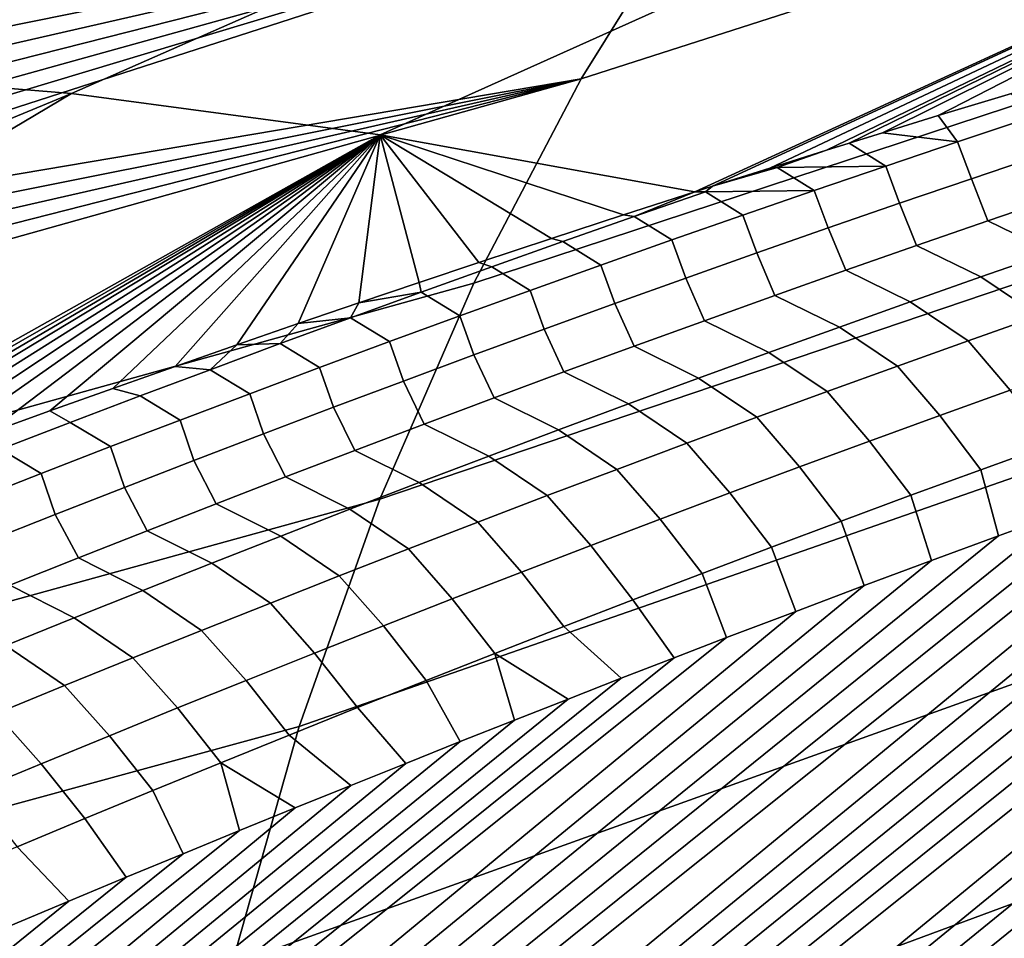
# Model space of a CAD drawing. Header units: metres. Extents: x -82 to 82, y -314 to 27.
# Tile 456 of 656: x -54.25 to -52.05, y -11.05 to -8.99. Entities that reach past the tile are written whole.
import ezdxf

# ---------------------------------------------------------------- set-up
doc = ezdxf.new("R2010")
doc.units = ezdxf.units.M
doc.layers.add('solid_K_24_41_04_000C07', color=7, linetype='CONTINUOUS')

msp = doc.modelspace()

# ---------------------------------------------------------------- linework, layer by layer
at = {"layer": 'solid_K_24_41_04_000C07'}
for points in [[(-52.99181, -9.126392, 42.942917), (-52.723633, -8.696926, 43.630558), (-50.246738, -7.920818, 42.15044), (-50.500034, -8.326454, 41.500957)], [(-56.107307, -9.104692, 59.542683), (-55.464455, -9.086326, 60.26284), (-53.360836, -8.188766, 58.340012), (-53.976593, -8.20621, 57.650341)], [(-55.464455, -9.086326, 60.26284), (-54.804821, -9.104692, 60.967636), (-52.729134, -8.206209, 59.015095), (-53.360836, -8.188766, 58.340012)], [(-53.976593, -8.20621, 57.650341), (-54.575195, -8.258505, 56.947453), (-56.732082, -9.159754, 58.808617), (-56.107307, -9.104692, 59.542683)], [(-54.129715, -9.159752, 61.655674), (-52.082726, -8.258504, 59.674274), (-52.729134, -8.206209, 59.015095), (-54.804821, -9.104692, 60.967636)], [(-53.440487, -9.251396, 62.325577), (-51.42289, -8.345546, 60.316246), (-52.082726, -8.258504, 59.674274), (-54.129715, -9.159752, 61.655674)], [(-76.137505, -25.119013, 67.810989), (-54.257492, -8.330928, 48.427353), (-54.230583, -8.338151, 48.284359)], [(-64.834755, -25.119205, 80.176369), (-43.898403, -8.323957, 60.166245), (-44.063038, -8.324615, 60.194336)], [(-64.335869, -25.493855, 80.487877), (-43.740341, -8.325743, 60.142673), (-43.898403, -8.323957, 60.166245), (-64.834755, -25.119205, 80.176369)], [(-64.834755, -25.119205, 80.176369), (-44.063038, -8.324615, 60.194336), (-44.234558, -8.328119, 60.227459)], [(-64.834755, -25.119205, 80.176369), (-44.234558, -8.328119, 60.227459), (-44.413216, -8.334785, 60.266006)], [(-64.335869, -25.493855, 80.487877), (-43.589043, -8.330219, 60.123848), (-43.740341, -8.325743, 60.142673)], [(-64.335869, -25.493855, 80.487877), (-43.444138, -8.337003, 60.109268), (-43.589043, -8.330219, 60.123848)], [(-53.231174, -9.582823, 42.262047), (-52.99181, -9.126392, 42.942917), (-50.500034, -8.326454, 41.500957), (-50.726116, -8.757557, 40.857864)], [(-76.137505, -25.119013, 67.810989), (-54.230583, -8.338151, 48.284359), (-54.20826, -8.347531, 48.147327)], [(-76.137505, -25.119013, 67.810989), (-54.20826, -8.347531, 48.147327), (-54.190079, -8.358727, 48.016109)], [(-64.834755, -25.119205, 80.176369), (-44.413216, -8.334785, 60.266006), (-44.505127, -8.339194, 60.287212)], [(-64.834755, -25.119205, 80.176369), (-44.505127, -8.339194, 60.287212), (-44.598831, -8.344388, 60.309788)], [(-64.834755, -25.119205, 80.176369), (-44.598831, -8.344388, 60.309788), (-44.694386, -8.35043, 60.33382)], [(-64.834755, -25.119205, 80.176369), (-44.694386, -8.35043, 60.33382), (-44.791859, -8.357388, 60.359379)], [(-64.335869, -25.493855, 80.487877), (-43.305405, -8.345836, 60.098591), (-43.444138, -8.337003, 60.109268)], [(-64.335869, -25.493855, 80.487877), (-43.173008, -8.356917, 60.09198), (-43.305405, -8.345836, 60.098591)], [(-52.737946, -9.379124, 62.975292), (-50.750919, -8.467165, 60.939751), (-51.42289, -8.345546, 60.316246), (-53.440487, -9.251396, 62.325577)], [(-76.40303, -25.493652, 67.28624), (-76.137505, -25.119013, 67.810989), (-54.176281, -8.371988, 47.890884), (-54.166252, -8.386914, 47.771042)], [(-76.137505, -25.119013, 67.810989), (-54.190079, -8.358727, 48.016109), (-54.176281, -8.371988, 47.890884)], [(-64.834755, -25.119205, 80.176369), (-44.791859, -8.357388, 60.359379), (-44.891247, -8.365257, 60.386482), (-65.316795, -24.712387, 79.868362)], [(-65.316795, -24.712387, 79.868362), (-44.891247, -8.365257, 60.386482), (-44.992432, -8.37392, 60.414989)], [(-65.316795, -24.712387, 79.868362), (-44.992432, -8.37392, 60.414989), (-45.095482, -8.383438, 60.444981)], [(-64.335869, -25.493855, 80.487877), (-43.046349, -8.369799, 60.088844), (-43.173008, -8.356917, 60.09198)], [(-64.335869, -25.493855, 80.487877), (-42.925285, -8.38435, 60.088978), (-43.046349, -8.369799, 60.088844)], [(-76.40303, -25.493652, 67.28624), (-54.166252, -8.386914, 47.771042), (-54.159657, -8.40329, 47.656349)], [(-65.316795, -24.712387, 79.868362), (-45.095482, -8.383438, 60.444981), (-45.200466, -8.393881, 60.476547)], [(-65.316795, -24.712387, 79.868362), (-45.200466, -8.393881, 60.476547), (-45.307465, -8.405321, 60.509773)], [(-63.820595, -25.836399, 80.80275), (-42.809891, -8.400679, 60.092449), (-42.925285, -8.38435, 60.088978), (-64.335869, -25.493855, 80.487877)], [(-76.40303, -25.493652, 67.28624), (-54.159657, -8.40329, 47.656349), (-54.156666, -8.421292, 47.546997)], [(-65.316795, -24.712387, 79.868362), (-45.307465, -8.405321, 60.509773), (-45.416546, -8.417831, 60.54475)], [(-65.316795, -24.712387, 79.868362), (-45.416546, -8.417831, 60.54475), (-45.527618, -8.431318, 60.581375)], [(-63.820595, -25.836399, 80.80275), (-42.699436, -8.418379, 60.098694), (-42.809891, -8.400679, 60.092449)], [(-63.820595, -25.836399, 80.80275), (-42.594017, -8.43745, 60.107674), (-42.699436, -8.418379, 60.098694)], [(-76.40303, -25.493652, 67.28624), (-54.156666, -8.421292, 47.546997), (-54.156715, -8.440605, 47.442089)], [(-76.40303, -25.493652, 67.28624), (-54.156715, -8.440605, 47.442089), (-54.159615, -8.461141, 47.341377)], [(-65.316795, -24.712387, 79.868362), (-45.527618, -8.431318, 60.581375), (-45.640633, -8.445736, 60.619606)], [(-63.820595, -25.836399, 80.80275), (-42.493431, -8.457906, 60.119339), (-42.594017, -8.43745, 60.107674)], [(-76.40303, -25.493652, 67.28624), (-54.159615, -8.461141, 47.341377), (-54.165443, -8.482986, 47.245018)], [(-65.316795, -24.712387, 79.868362), (-45.640633, -8.445736, 60.619606), (-45.755672, -8.461161, 60.659534)], [(-65.316795, -24.712387, 79.868362), (-45.755672, -8.461161, 60.659534), (-45.872826, -8.477669, 60.70126)], [(-63.820595, -25.836399, 80.80275), (-42.396854, -8.479504, 60.133305), (-42.493431, -8.457906, 60.119339)], [(-76.40303, -25.493652, 67.28624), (-54.165443, -8.482986, 47.245018), (-54.173779, -8.505915, 47.152237)], [(-65.316795, -24.712387, 79.868362), (-45.872826, -8.477669, 60.70126), (-45.992172, -8.495338, 60.744869)], [(-63.820595, -25.836399, 80.80275), (-42.304543, -8.502306, 60.149628), (-42.396854, -8.479504, 60.133305)], [(-52.737946, -9.379124, 62.975292), (-52.698166, -9.366373, 62.952168), (-50.750919, -8.467165, 60.939751)], [(-52.698166, -9.366373, 62.952168), (-52.570442, -9.325737, 62.878307), (-50.750919, -8.467165, 60.939751)], [(-52.570442, -9.325737, 62.878307), (-52.443909, -9.285941, 62.80571), (-50.750919, -8.467165, 60.939751)], [(-52.443909, -9.285941, 62.80571), (-52.393017, -9.270062, 62.776669), (-50.750919, -8.467165, 60.939751)], [(-52.393017, -9.270062, 62.776669), (-52.318546, -9.24696, 62.734337), (-50.750919, -8.467165, 60.939751)], [(-52.318546, -9.24696, 62.734337), (-52.194328, -9.208771, 62.664143), (-50.750919, -8.467165, 60.939751)], [(-52.194328, -9.208771, 62.664143), (-52.030437, -9.159045, 62.572323), (-50.750919, -8.467165, 60.939751)], [(-76.670448, -25.836212, 66.744835), (-76.40303, -25.493652, 67.28624), (-54.173779, -8.505915, 47.152237), (-54.18454, -8.529886, 47.063046)], [(-65.316795, -24.712387, 79.868362), (-45.992172, -8.495338, 60.744869), (-46.113762, -8.514216, 60.790428), (-65.781441, -24.273247, 79.564018)], [(-63.820595, -25.836399, 80.80275), (-42.216095, -8.526276, 60.168194), (-42.304543, -8.502306, 60.149628)], [(-76.670448, -25.836212, 66.744835), (-54.18454, -8.529886, 47.063046), (-54.19775, -8.554965, 46.977367)], [(-65.781441, -24.273247, 79.564018), (-46.113762, -8.514216, 60.790428), (-46.237434, -8.534149, 60.837769)], [(-63.289322, -26.146841, 81.120834), (-42.13081, -8.551291, 60.188782), (-42.216095, -8.526276, 60.168194), (-63.820595, -25.836399, 80.80275)], [(-65.781441, -24.273247, 79.564018), (-46.237434, -8.534149, 60.837769), (-46.363228, -8.555173, 60.886936)], [(-63.289322, -26.146841, 81.120834), (-42.048973, -8.577407, 60.211452), (-42.13081, -8.551291, 60.188782)], [(-76.670448, -25.836212, 66.744835), (-54.19775, -8.554965, 46.977367), (-54.2132, -8.581093, 46.894466)], [(-65.781441, -24.273247, 79.564018), (-46.363228, -8.555173, 60.886936), (-46.491238, -8.577373, 60.93803)], [(-76.670448, -25.836212, 66.744835), (-54.2132, -8.581093, 46.894466), (-54.230881, -8.608269, 46.814465)], [(-65.781441, -24.273247, 79.564018), (-46.491238, -8.577373, 60.93803), (-46.621555, -8.600831, 60.991161)], [(-63.289322, -26.146841, 81.120834), (-41.970192, -8.604591, 60.236115), (-42.048973, -8.577407, 60.211452)], [(-76.670448, -25.836212, 66.744835), (-54.230881, -8.608269, 46.814465), (-54.250782, -8.636522, 46.73719)], [(-65.781441, -24.273247, 79.564018), (-46.621555, -8.600831, 60.991161), (-46.754276, -8.625635, 61.046429), (-66.007072, -24.041414, 79.4132)], [(-63.289322, -26.146841, 81.120834), (-41.894073, -8.63278, 60.262653), (-41.970192, -8.604591, 60.236115)], [(-66.007072, -24.041414, 79.4132), (-46.754276, -8.625635, 61.046429), (-46.88937, -8.651752, 61.103809)], [(-63.289322, -26.146841, 81.120834), (-41.820847, -8.661996, 60.291088), (-41.894073, -8.63278, 60.262653)], [(-66.007072, -24.041414, 79.4132), (-46.88937, -8.651752, 61.103809), (-47.026691, -8.679049, 61.163147)], [(-63.289322, -26.146841, 81.120834), (-41.750042, -8.692327, 60.321476), (-41.820847, -8.661996, 60.291088)], [(-66.007072, -24.041414, 79.4132), (-47.026691, -8.679049, 61.163147), (-47.166336, -8.707617, 61.22456)], [(-63.289322, -26.146841, 81.120834), (-41.681438, -8.7238, 60.353825), (-41.750042, -8.692327, 60.321476)], [(-52.99181, -9.126392, 42.942917), (-54.924828, -9.453191, 44.962677), (-54.836327, -9.379013, 45.0261), (-52.723633, -8.696926, 43.630558)], [(-52.723633, -8.696926, 43.630558), (-54.836327, -9.379013, 45.0261), (-54.751987, -9.307515, 45.091103)], [(-52.723633, -8.696926, 43.630558), (-54.751987, -9.307515, 45.091103), (-54.671555, -9.238539, 45.157604)], [(-52.723633, -8.696926, 43.630558), (-54.671555, -9.238539, 45.157604), (-54.595203, -9.172128, 45.225685)], [(-52.723633, -8.696926, 43.630558), (-54.595203, -9.172128, 45.225685), (-54.522449, -9.108004, 45.295258)], [(-52.723633, -8.696926, 43.630558), (-54.522449, -9.108004, 45.295258), (-54.453278, -9.046144, 45.366299)], [(-52.723633, -8.696926, 43.630558), (-54.453278, -9.046144, 45.366299), (-54.387672, -8.986495, 45.438862)], [(-66.007072, -24.041414, 79.4132), (-47.166336, -8.707617, 61.22456), (-47.308414, -8.737555, 61.288162)], [(-63.289322, -26.146841, 81.120834), (-41.615166, -8.756404, 60.388126), (-41.681438, -8.7238, 60.353825)], [(-66.007072, -24.041414, 79.4132), (-47.308414, -8.737555, 61.288162), (-47.453026, -8.768959, 61.354073), (-66.228088, -23.801477, 79.263405)], [(-66.228088, -23.801477, 79.263405), (-47.453026, -8.768959, 61.354073), (-47.600273, -8.801922, 61.422401)], [(-63.289322, -26.146841, 81.120834), (-41.550827, -8.790257, 60.424488), (-41.615166, -8.756404, 60.388126)], [(-53.4412, -10.065212, 41.589439), (-53.231174, -9.582823, 42.262047), (-50.726116, -8.757557, 40.857864), (-50.924488, -9.21318, 40.222584)], [(-62.742287, -26.425131, 81.442032), (-41.488342, -8.825335, 60.462883), (-41.550827, -8.790257, 60.424488), (-63.289322, -26.146841, 81.120834)], [(-66.228088, -23.801477, 79.263405), (-47.600273, -8.801922, 61.422401), (-47.749985, -8.836284, 61.492973)], [(-66.228088, -23.801477, 79.263405), (-47.749985, -8.836284, 61.492973), (-47.902142, -8.872024, 61.565765)], [(-62.742287, -26.425131, 81.442032), (-41.427753, -8.86168, 60.503357), (-41.488342, -8.825335, 60.462883)], [(-66.228088, -23.801477, 79.263405), (-47.902142, -8.872024, 61.565765), (-48.056854, -8.90925, 61.640919)], [(-62.742287, -26.425131, 81.442032), (-41.368828, -8.899491, 60.546139), (-41.427753, -8.86168, 60.503357)], [(-62.742287, -26.425131, 81.442032), (-41.3116, -8.938671, 60.591129), (-41.368828, -8.899491, 60.546139)], [(-66.228088, -23.801477, 79.263405), (-48.056854, -8.90925, 61.640919), (-48.214249, -8.948076, 61.718555), (-66.44442, -23.553267, 79.11454)], [(-62.742287, -26.425131, 81.442032), (-41.25602, -8.979376, 60.638512), (-41.3116, -8.938671, 60.591129)], [(-66.44442, -23.553267, 79.11454), (-48.214249, -8.948076, 61.718555), (-48.374439, -8.988612, 61.798813)], [(-66.44442, -23.553267, 79.11454), (-48.374439, -8.988612, 61.798813), (-48.537472, -9.030899, 61.881741)], [(-62.742287, -26.425131, 81.442032), (-41.20192, -9.021889, 60.688633), (-41.25602, -8.979376, 60.638512)], [(-66.44442, -23.553267, 79.11454), (-48.537472, -9.030899, 61.881741), (-48.703114, -9.074717, 61.967098)], [(-62.742287, -26.425131, 81.442032), (-41.149345, -9.066048, 60.741322), (-41.20192, -9.021889, 60.688633)], [(-66.44442, -23.553267, 79.11454), (-48.703114, -9.074717, 61.967098), (-48.815033, -9.104816, 62.025394)], [(-62.742287, -26.425131, 81.442032), (-41.098255, -9.112123, 60.796921), (-41.149345, -9.066048, 60.741322)], [(-66.44442, -23.553267, 79.11454), (-48.815033, -9.104816, 62.025394), (-48.928188, -9.135673, 62.084862), (-66.65596, -23.296797, 78.966682)], [(-62.742287, -26.425131, 81.442032), (-41.048569, -9.160398, 60.855793), (-41.098255, -9.112123, 60.796921)], [(-56.98835, -10.064795, 62.774925), (-56.413906, -10.103911, 63.36747), (-54.129715, -9.159752, 61.655674), (-54.804821, -9.104692, 60.967636)], [(-66.65596, -23.296797, 78.966682), (-48.928188, -9.135673, 62.084862), (-49.042625, -9.167321, 62.145538)], [(-53.231174, -9.582823, 42.262047), (-55.58857, -10.238238, 44.02441), (-55.32785, -9.781131, 44.726631), (-52.99181, -9.126392, 42.942917)], [(-52.99181, -9.126392, 42.942917), (-55.32785, -9.781131, 44.726631), (-55.219177, -9.694101, 44.782806)], [(-52.99181, -9.126392, 42.942917), (-55.219177, -9.694101, 44.782806), (-55.116196, -9.61066, 44.841019)], [(-52.99181, -9.126392, 42.942917), (-55.116196, -9.61066, 44.841019), (-55.018211, -9.530432, 44.901024)], [(-52.99181, -9.126392, 42.942917), (-55.018211, -9.530432, 44.901024), (-54.924828, -9.453191, 44.962677)], [(-66.65596, -23.296797, 78.966682), (-49.042625, -9.167321, 62.145538), (-49.158375, -9.199803, 62.207474)], [(-62.742287, -26.425131, 81.442032), (-62.179672, -26.671076, 81.766197), (-41.000278, -9.21067, 60.917725), (-41.048569, -9.160398, 60.855793)], [(-56.413906, -10.103911, 63.36747), (-55.829109, -10.169044, 63.947464), (-54.129715, -9.159752, 61.655674)], [(-55.232204, -10.258569, 64.510864), (-53.440487, -9.251396, 62.325577), (-54.129715, -9.159752, 61.655674), (-55.829109, -10.169044, 63.947464)], [(-52.150894, -9.267424, 62.821362), (-51.990105, -9.214021, 62.7201), (-52.030437, -9.159045, 62.572323), (-52.194328, -9.208771, 62.664143)], [(-66.65596, -23.296797, 78.966682), (-49.158375, -9.199803, 62.207474), (-49.275486, -9.233155, 62.270714)], [(-62.179672, -26.671076, 81.766197), (-40.953533, -9.263344, 60.983234), (-41.000278, -9.21067, 60.917725)], [(-52.150894, -9.267424, 62.821362), (-52.194328, -9.208771, 62.664143), (-52.318546, -9.24696, 62.734337)], [(-66.65596, -23.296797, 78.966682), (-49.275486, -9.233155, 62.270714), (-49.39399, -9.267415, 62.335297)], [(-53.621429, -10.572502, 40.926579), (-53.4412, -10.065212, 41.589439), (-50.924488, -9.21318, 40.222584), (-51.094715, -9.692319, 39.5965)], [(-52.120201, -9.349628, 62.994473), (-51.959511, -9.295477, 62.893154), (-51.990105, -9.214021, 62.7201), (-52.150894, -9.267424, 62.821362)], [(-55.232204, -10.258569, 64.510864), (-55.120647, -10.21594, 64.438728), (-53.440487, -9.251396, 62.325577)], [(-55.120647, -10.21594, 64.438728), (-55.009819, -10.173892, 64.367378), (-53.440487, -9.251396, 62.325577)], [(-55.009819, -10.173892, 64.367378), (-54.899704, -10.132409, 64.296783), (-53.440487, -9.251396, 62.325577)], [(-54.899704, -10.132409, 64.296783), (-54.752998, -10.077598, 64.203194), (-53.440487, -9.251396, 62.325577)], [(-54.752998, -10.077598, 64.203194), (-54.607513, -10.023747, 64.11087), (-53.440487, -9.251396, 62.325577)], [(-54.607513, -10.023747, 64.11087), (-54.463203, -9.970826, 64.019775), (-53.440487, -9.251396, 62.325577)], [(-54.463203, -9.970826, 64.019775), (-54.320038, -9.9188, 63.92984), (-53.440487, -9.251396, 62.325577)], [(-54.320038, -9.9188, 63.92984), (-54.17807, -9.867703, 63.84116), (-53.440487, -9.251396, 62.325577)], [(-54.17807, -9.867703, 63.84116), (-54.037441, -9.817619, 63.753941), (-53.440487, -9.251396, 62.325577)], [(-54.037441, -9.817619, 63.753941), (-53.898125, -9.768521, 63.66814), (-53.440487, -9.251396, 62.325577)], [(-53.898125, -9.768521, 63.66814), (-53.760094, -9.72038, 63.583717), (-53.440487, -9.251396, 62.325577)], [(-53.760094, -9.72038, 63.583717), (-53.623306, -9.673167, 63.500618), (-53.440487, -9.251396, 62.325577)], [(-53.623306, -9.673167, 63.500618), (-53.48774, -9.626856, 63.4188), (-53.440487, -9.251396, 62.325577)], [(-53.48774, -9.626856, 63.4188), (-53.353359, -9.581417, 63.338219), (-53.440487, -9.251396, 62.325577)], [(-52.897072, -9.430535, 63.068222), (-52.737946, -9.379124, 62.975292), (-53.440487, -9.251396, 62.325577)], [(-53.057781, -9.483086, 63.162701), (-52.897072, -9.430535, 63.068222), (-53.440487, -9.251396, 62.325577)], [(-53.220135, -9.536823, 63.25882), (-53.057781, -9.483086, 63.162701), (-53.440487, -9.251396, 62.325577)], [(-53.353359, -9.581417, 63.338219), (-53.220135, -9.536823, 63.25882), (-53.440487, -9.251396, 62.325577)], [(-52.311161, -9.321366, 62.923038), (-52.150894, -9.267424, 62.821362), (-52.318546, -9.24696, 62.734337), (-52.393017, -9.270062, 62.776669)], [(-66.65596, -23.296797, 78.966682), (-49.39399, -9.267415, 62.335297), (-49.51384, -9.30253, 62.401165)], [(-62.179672, -26.671076, 81.766197), (-40.908401, -9.318608, 61.052589), (-40.953533, -9.263344, 60.983234)], [(-52.311161, -9.321366, 62.923038), (-52.393017, -9.270062, 62.776669), (-52.443909, -9.285941, 62.80571), (-52.553596, -9.324318, 62.879539)], [(-52.280376, -9.404315, 63.096207), (-52.120201, -9.349628, 62.994473), (-52.150894, -9.267424, 62.821362), (-52.311161, -9.321366, 62.923038)], [(-52.553596, -9.324318, 62.879539), (-52.443909, -9.285941, 62.80571), (-52.570442, -9.325737, 62.878307)], [(-52.083511, -9.443688, 63.156776), (-51.924137, -9.389252, 63.05624), (-51.959511, -9.295477, 62.893154), (-52.120201, -9.349628, 62.994473)], [(-66.65596, -23.296797, 78.966682), (-49.51384, -9.30253, 62.401165), (-49.63493, -9.338401, 62.468212)], [(-62.179672, -26.671076, 81.766197), (-40.864834, -9.376302, 61.125629), (-40.908401, -9.318608, 61.052589)], [(-52.470913, -9.375837, 63.025116), (-52.311161, -9.321366, 62.923038), (-52.553596, -9.324318, 62.879539)], [(-52.440056, -9.459527, 63.198349), (-52.280376, -9.404315, 63.096207), (-52.311161, -9.321366, 62.923038), (-52.470913, -9.375837, 63.025116)], [(-66.65596, -23.296797, 78.966682), (-49.63493, -9.338401, 62.468212), (-49.757305, -9.37507, 62.536491), (-66.862587, -23.032066, 78.819862)], [(-52.470913, -9.375837, 63.025116), (-52.553596, -9.324318, 62.879539), (-52.698166, -9.366373, 62.952168), (-52.713615, -9.379021, 62.982571)], [(-52.553596, -9.324318, 62.879539), (-52.570442, -9.325737, 62.878307), (-52.698166, -9.366373, 62.952168)], [(-52.242401, -9.498649, 63.257729), (-52.083511, -9.443688, 63.156776), (-52.120201, -9.349628, 62.994473), (-52.280376, -9.404315, 63.096207)], [(-66.862587, -23.032066, 78.819862), (-49.757305, -9.37507, 62.536491), (-49.881008, -9.412583, 62.606045)], [(-62.179672, -26.671076, 81.766197), (-40.823071, -9.437028, 61.203136), (-40.864834, -9.376302, 61.125629)], [(-52.873127, -9.434237, 63.085972), (-52.737946, -9.379124, 62.975292), (-52.897072, -9.430535, 63.068222)], [(-52.873127, -9.434237, 63.085972), (-52.713615, -9.379021, 62.982571), (-52.737946, -9.379124, 62.975292)], [(-52.788918, -9.486323, 63.230408), (-52.630161, -9.430826, 63.127575), (-52.713615, -9.379021, 62.982571), (-52.873127, -9.434237, 63.085972)], [(-52.713615, -9.379021, 62.982571), (-52.698166, -9.366373, 62.952168), (-52.737946, -9.379124, 62.975292)], [(-52.630161, -9.430826, 63.127575), (-52.470913, -9.375837, 63.025116), (-52.713615, -9.379021, 62.982571)], [(-52.599247, -9.515253, 63.30088), (-52.440056, -9.459527, 63.198349), (-52.470913, -9.375837, 63.025116), (-52.630161, -9.430826, 63.127575)], [(-52.40081, -9.554124, 63.359081), (-52.242401, -9.498649, 63.257729), (-52.280376, -9.404315, 63.096207), (-52.440056, -9.459527, 63.198349)], [(-51.780655, -9.459086, 63.14312), (-51.924137, -9.389252, 63.05624), (-52.083511, -9.443688, 63.156776), (-51.939934, -9.513718, 63.243088)], [(-66.862587, -23.032066, 78.819862), (-49.881008, -9.412583, 62.606045), (-50.006088, -9.450987, 62.676929)], [(-52.873127, -9.434237, 63.085972), (-52.897072, -9.430535, 63.068222), (-53.057781, -9.483086, 63.162701), (-53.032146, -9.489958, 63.189728)], [(-52.757961, -9.571485, 63.403786), (-52.599247, -9.515253, 63.30088), (-52.630161, -9.430826, 63.127575), (-52.788918, -9.486323, 63.230408)], [(-66.862587, -23.032066, 78.819862), (-50.006088, -9.450987, 62.676929), (-50.132584, -9.490325, 62.749199)], [(-62.179672, -26.671076, 81.766197), (-40.783104, -9.500905, 61.285313), (-40.823071, -9.437028, 61.203136)], [(-52.947193, -9.542318, 63.333603), (-52.788918, -9.486323, 63.230408), (-52.873127, -9.434237, 63.085972), (-53.032146, -9.489958, 63.189728)], [(-51.939934, -9.513718, 63.243088), (-52.083511, -9.443688, 63.156776), (-52.242401, -9.498649, 63.257729), (-52.09874, -9.568875, 63.343491)], [(-52.558754, -9.610104, 63.460831), (-52.40081, -9.554124, 63.359081), (-52.440056, -9.459527, 63.198349), (-52.599247, -9.515253, 63.30088)], [(-66.862587, -23.032066, 78.819862), (-50.132584, -9.490325, 62.749199), (-50.260544, -9.530643, 62.822899)], [(-53.032146, -9.489958, 63.189728), (-53.057781, -9.483086, 63.162701), (-53.220135, -9.536823, 63.25882), (-53.190674, -9.546175, 63.293835)], [(-53.104996, -9.598805, 63.437149), (-52.947193, -9.542318, 63.333603), (-53.032146, -9.489958, 63.189728), (-53.190674, -9.546175, 63.293835)], [(-52.916206, -9.628211, 63.507061), (-52.757961, -9.571485, 63.403786), (-52.788918, -9.486323, 63.230408), (-52.947193, -9.542318, 63.333603)], [(-62.179672, -26.671076, 81.766197), (-40.744972, -9.567848, 61.372101), (-40.783104, -9.500905, 61.285313)], [(-52.71624, -9.666576, 63.562954), (-52.558754, -9.610104, 63.460831), (-52.599247, -9.515253, 63.30088), (-52.757961, -9.571485, 63.403786)], [(-52.09874, -9.568875, 63.343491), (-52.242401, -9.498649, 63.257729), (-52.40081, -9.554124, 63.359081), (-52.257076, -9.62455, 63.444309)], [(-51.810818, -9.600507, 63.329288), (-51.939934, -9.513718, 63.243088), (-52.09874, -9.568875, 63.343491), (-51.969402, -9.655843, 63.429066)], [(-66.862587, -23.032066, 78.819862), (-50.260544, -9.530643, 62.822899), (-50.390007, -9.571987, 62.898083)], [(-53.348728, -9.602882, 63.398277), (-53.190674, -9.546175, 63.293835), (-53.220135, -9.536823, 63.25882), (-53.353359, -9.581417, 63.338219)], [(-53.262333, -9.655778, 63.541039), (-53.104996, -9.598805, 63.437149), (-53.190674, -9.546175, 63.293835), (-53.348728, -9.602882, 63.398277)], [(-53.073986, -9.685429, 63.610695), (-52.916206, -9.628211, 63.507061), (-52.947193, -9.542318, 63.333603), (-53.104996, -9.598805, 63.437149)], [(-52.257076, -9.62455, 63.444309), (-52.40081, -9.554124, 63.359081), (-52.558754, -9.610104, 63.460831), (-52.414955, -9.68073, 63.545536)], [(-66.862587, -23.032066, 78.819862), (-50.390007, -9.571987, 62.898083), (-50.520996, -9.614374, 62.974773)], [(-62.179672, -26.671076, 81.766197), (-61.601677, -26.884352, 82.093117), (-40.70916, -9.638422, 61.464241), (-40.744972, -9.567848, 61.372101)], [(-53.4412, -10.065212, 41.589439), (-55.818253, -10.720204, 43.330692), (-55.58857, -10.238238, 44.02441), (-53.231174, -9.582823, 42.262047)], [(-53.348728, -9.602882, 63.398277), (-53.353359, -9.581417, 63.338219), (-53.48774, -9.626856, 63.4188)], [(-52.873276, -9.723537, 63.665443), (-52.71624, -9.666576, 63.562954), (-52.757961, -9.571485, 63.403786), (-52.916206, -9.628211, 63.507061)], [(-51.969402, -9.655843, 63.429066), (-52.09874, -9.568875, 63.343491), (-52.257076, -9.62455, 63.444309), (-52.127537, -9.711695, 63.52927)], [(-53.506306, -9.660074, 63.503052), (-53.348728, -9.602882, 63.398277), (-53.48774, -9.626856, 63.4188)], [(-53.419212, -9.713229, 63.645264), (-53.262333, -9.655778, 63.541039), (-53.348728, -9.602882, 63.398277), (-53.506306, -9.660074, 63.503052)], [(-53.231316, -9.74313, 63.714676), (-53.073986, -9.685429, 63.610695), (-53.104996, -9.598805, 63.437149), (-53.262333, -9.655778, 63.541039)], [(-66.862587, -23.032066, 78.819862), (-50.520996, -9.614374, 62.974773), (-50.653358, -9.657645, 63.052795), (-67.064194, -22.758888, 78.674004)], [(-53.506306, -9.660074, 63.503052), (-53.48774, -9.626856, 63.4188), (-53.623306, -9.673167, 63.500618)], [(-53.029869, -9.780979, 63.768295), (-52.873276, -9.723537, 63.665443), (-52.916206, -9.628211, 63.507061), (-53.073986, -9.685429, 63.610695)], [(-52.414955, -9.68073, 63.545536), (-52.558754, -9.610104, 63.460831), (-52.71624, -9.666576, 63.562954), (-52.572384, -9.737406, 63.647148)], [(-52.127537, -9.711695, 63.52927), (-52.257076, -9.62455, 63.444309), (-52.414955, -9.68073, 63.545536), (-52.285221, -9.768054, 63.629894)], [(-61.601677, -26.884352, 82.093117), (-40.675533, -9.71256, 61.561729), (-40.70916, -9.638422, 61.464241)], [(-67.064194, -22.758888, 78.674004), (-50.653358, -9.657645, 63.052795), (-50.787102, -9.701809, 63.13216)], [(-53.663425, -9.717743, 63.608147), (-53.623306, -9.673167, 63.500618), (-53.760094, -9.72038, 63.583717)], [(-53.663425, -9.717743, 63.608147), (-53.506306, -9.660074, 63.503052), (-53.623306, -9.673167, 63.500618)], [(-53.575642, -9.771152, 63.749813), (-53.419212, -9.713229, 63.645264), (-53.506306, -9.660074, 63.503052), (-53.663425, -9.717743, 63.608147)], [(-53.388195, -9.801307, 63.818996), (-53.231316, -9.74313, 63.714676), (-53.262333, -9.655778, 63.541039), (-53.419212, -9.713229, 63.645264)], [(-52.572384, -9.737406, 63.647148), (-52.71624, -9.666576, 63.562954), (-52.873276, -9.723537, 63.665443), (-52.729374, -9.79457, 63.749142)], [(-52.033558, -9.821862, 63.625614), (-51.875984, -9.765845, 63.526134), (-51.969402, -9.655843, 63.429066), (-52.127537, -9.711695, 63.52927)], [(-53.771458, -11.103576, 40.274918), (-53.621429, -10.572502, 40.926579), (-51.094715, -9.692319, 39.5965), (-51.23642, -10.193924, 38.981003)], [(-53.186024, -9.838896, 63.871494), (-53.029869, -9.780979, 63.768295), (-53.073986, -9.685429, 63.610695), (-53.231316, -9.74313, 63.714676)], [(-52.285221, -9.768054, 63.629894), (-52.414955, -9.68073, 63.545536), (-52.572384, -9.737406, 63.647148), (-52.442467, -9.824908, 63.730919)], [(-67.064194, -22.758888, 78.674004), (-50.787102, -9.701809, 63.13216), (-50.922272, -9.74692, 63.212929)], [(-61.601677, -26.884352, 82.093117), (-40.644333, -9.790325, 61.664684), (-40.675533, -9.71256, 61.561729)], [(-53.54464, -9.859954, 63.923649), (-53.388195, -9.801307, 63.818996), (-53.419212, -9.713229, 63.645264), (-53.575642, -9.771152, 63.749813)], [(-52.190704, -9.878381, 63.725525), (-52.033558, -9.821862, 63.625614), (-52.127537, -9.711695, 63.52927), (-52.285221, -9.768054, 63.629894)], [(-53.820087, -9.775883, 63.713558), (-53.760094, -9.72038, 63.583717), (-53.898125, -9.768521, 63.66814)], [(-53.820087, -9.775883, 63.713558), (-53.663425, -9.717743, 63.608147), (-53.760094, -9.72038, 63.583717)], [(-53.731628, -9.829542, 63.854679), (-53.575642, -9.771152, 63.749813), (-53.663425, -9.717743, 63.608147), (-53.820087, -9.775883, 63.713558)], [(-52.729374, -9.79457, 63.749142), (-52.873276, -9.723537, 63.665443), (-53.029869, -9.780979, 63.768295), (-52.885925, -9.852215, 63.851505)], [(-52.442467, -9.824908, 63.730919), (-52.572384, -9.737406, 63.647148), (-52.729374, -9.79457, 63.749142), (-52.599281, -9.882252, 63.832336)], [(-67.064194, -22.758888, 78.674004), (-50.922272, -9.74692, 63.212929), (-51.058922, -9.793031, 63.295158)], [(-53.341747, -9.89728, 63.975037), (-53.186024, -9.838896, 63.871494), (-53.231316, -9.74313, 63.714676), (-53.388195, -9.801307, 63.818996)], [(-53.820087, -9.775883, 63.713558), (-53.898125, -9.768521, 63.66814), (-54.037441, -9.817619, 63.753941), (-53.976303, -9.834486, 63.819271)], [(-53.88718, -9.88839, 63.959858), (-53.731628, -9.829542, 63.854679), (-53.820087, -9.775883, 63.713558), (-53.976303, -9.834486, 63.819271)], [(-53.700649, -9.919064, 64.028618), (-53.54464, -9.859954, 63.923649), (-53.575642, -9.771152, 63.749813), (-53.731628, -9.829542, 63.854679)], [(-52.885925, -9.852215, 63.851505), (-53.029869, -9.780979, 63.768295), (-53.186024, -9.838896, 63.871494), (-53.042053, -9.910336, 63.954231)], [(-52.347424, -9.935393, 63.82584), (-52.190704, -9.878381, 63.725525), (-52.285221, -9.768054, 63.629894), (-52.442467, -9.824908, 63.730919)], [(-67.064194, -22.758888, 78.674004), (-51.058922, -9.793031, 63.295158), (-51.197102, -9.840196, 63.37891)], [(-61.601677, -26.884352, 82.093117), (-40.616196, -9.872132, 61.773655), (-40.644333, -9.790325, 61.664684)], [(-53.497047, -9.956124, 64.078911), (-53.341747, -9.89728, 63.975037), (-53.388195, -9.801307, 63.818996), (-53.54464, -9.859954, 63.923649)], [(-52.599281, -9.882252, 63.832336), (-52.729374, -9.79457, 63.749142), (-52.885925, -9.852215, 63.851505), (-52.755669, -9.940076, 63.934135)], [(-54.132084, -9.893546, 63.925282), (-53.976303, -9.834486, 63.819271), (-54.037441, -9.817619, 63.753941), (-54.17807, -9.867703, 63.84116)], [(-52.503723, -9.992891, 63.926559), (-52.347424, -9.935393, 63.82584), (-52.442467, -9.824908, 63.730919), (-52.599281, -9.882252, 63.832336)], [(-52.099068, -9.999226, 63.810669), (-51.94244, -9.942574, 63.711498), (-52.033558, -9.821862, 63.625614), (-52.190704, -9.878381, 63.725525)], [(-67.064194, -22.758888, 78.674004), (-51.197102, -9.840196, 63.37891), (-51.336857, -9.88847, 63.464237)], [(-54.042309, -9.94769, 64.065331), (-53.88718, -9.88839, 63.959858), (-53.976303, -9.834486, 63.819271), (-54.132084, -9.893546, 63.925282)], [(-53.856232, -9.97863, 64.133904), (-53.700649, -9.919064, 64.028618), (-53.731628, -9.829542, 63.854679), (-53.88718, -9.88839, 63.959858)], [(-53.042053, -9.910336, 63.954231), (-53.186024, -9.838896, 63.871494), (-53.341747, -9.89728, 63.975037), (-53.197754, -9.968925, 64.057312)], [(-54.287434, -9.953057, 64.031578), (-54.132084, -9.893546, 63.925282), (-54.17807, -9.867703, 63.84116), (-54.320038, -9.9188, 63.92984)], [(-53.651932, -10.015424, 64.183105), (-53.497047, -9.956124, 64.078911), (-53.54464, -9.859954, 63.923649), (-53.700649, -9.919064, 64.028618)], [(-52.755669, -9.940076, 63.934135), (-52.885925, -9.852215, 63.851505), (-53.042053, -9.910336, 63.954231), (-52.91164, -9.998375, 64.036308)], [(-67.064194, -22.758888, 78.674004), (-51.336857, -9.88847, 63.464237), (-51.478237, -9.937905, 63.551205)], [(-61.601677, -26.884352, 82.093117), (-40.5909, -9.95782, 61.888523), (-40.616196, -9.872132, 61.773655)], [(-54.011398, -10.038647, 64.239494), (-53.856232, -9.97863, 64.133904), (-53.88718, -9.88839, 63.959858), (-54.042309, -9.94769, 64.065331)], [(-52.659611, -10.050867, 64.027672), (-52.503723, -9.992891, 63.926559), (-52.599281, -9.882252, 63.832336), (-52.755669, -9.940076, 63.934135)], [(-52.255287, -10.056368, 63.910259), (-52.099068, -9.999226, 63.810669), (-52.190704, -9.878381, 63.725525), (-52.347424, -9.935393, 63.82584)], [(-54.197014, -10.007435, 64.171097), (-54.042309, -9.94769, 64.065331), (-54.132084, -9.893546, 63.925282), (-54.287434, -9.953057, 64.031578)], [(-53.197754, -9.968925, 64.057312), (-53.341747, -9.89728, 63.975037), (-53.497047, -9.956124, 64.078911), (-53.353039, -10.027976, 64.160728)], [(-52.91164, -9.998375, 64.036308), (-53.042053, -9.910336, 63.954231), (-53.197754, -9.968925, 64.057312), (-53.067196, -10.057141, 64.13884)], [(-53.806408, -10.075171, 64.287613), (-53.651932, -10.015424, 64.183105), (-53.700649, -9.919064, 64.028618), (-53.856232, -9.97863, 64.133904)], [(-52.411098, -10.113992, 64.010262), (-52.255287, -10.056368, 63.910259), (-52.347424, -9.935393, 63.82584), (-52.503723, -9.992891, 63.926559)], [(-67.064194, -22.758888, 78.674004), (-51.478237, -9.937905, 63.551205), (-51.6213, -9.988557, 63.63987), (-67.260651, -22.477386, 78.529266)], [(-61.601677, -26.884352, 82.093117), (-40.568825, -10.047545, 62.009514), (-40.5909, -9.95782, 61.888523)], [(-54.351311, -10.067619, 64.277145), (-54.197014, -10.007435, 64.171097), (-54.287434, -9.953057, 64.031578), (-54.44236, -10.013012, 64.138153)], [(-54.166157, -10.099106, 64.345383), (-54.011398, -10.038647, 64.239494), (-54.042309, -9.94769, 64.065331), (-54.197014, -10.007435, 64.171097)], [(-53.353039, -10.027976, 64.160728), (-53.497047, -9.956124, 64.078911), (-53.651932, -10.015424, 64.183105), (-53.507919, -10.087481, 64.264481)], [(-52.81509, -10.109314, 64.129158), (-52.659611, -10.050867, 64.027672), (-52.755669, -9.940076, 63.934135), (-52.91164, -9.998375, 64.036308)], [(-51.94244, -9.942574, 63.711498), (-52.099068, -9.999226, 63.810669), (-52.059719, -10.146894, 63.915081), (-51.912056, -10.093071, 63.821831)], [(-53.96048, -10.13536, 64.392433), (-53.806408, -10.075171, 64.287613), (-53.856232, -9.97863, 64.133904), (-54.011398, -10.038647, 64.239494)], [(-53.067196, -10.057141, 64.13884), (-53.197754, -9.968925, 64.057312), (-53.353039, -10.027976, 64.160728), (-53.222343, -10.11637, 64.24173)], [(-67.260651, -22.477386, 78.529266), (-51.6213, -9.988557, 63.63987), (-51.765934, -10.040314, 63.730114)], [(-52.970169, -10.168227, 64.231018), (-52.81509, -10.109314, 64.129158), (-52.91164, -9.998375, 64.036308), (-53.067196, -10.057141, 64.13884)], [(-52.566509, -10.172091, 64.110657), (-52.411098, -10.113992, 64.010262), (-52.503723, -9.992891, 63.926559), (-52.659611, -10.050867, 64.027672)], [(-52.099068, -9.999226, 63.810669), (-52.255287, -10.056368, 63.910259), (-52.208973, -10.201846, 64.009941), (-52.059719, -10.146894, 63.915081)], [(-54.320511, -10.160001, 64.451546), (-54.166157, -10.099106, 64.345383), (-54.197014, -10.007435, 64.171097), (-54.351311, -10.067619, 64.277145)], [(-53.507919, -10.087481, 64.264481), (-53.651932, -10.015424, 64.183105), (-53.806408, -10.075171, 64.287613), (-53.662392, -10.147436, 64.368561)], [(-67.260651, -22.477386, 78.529266), (-51.765934, -10.040314, 63.730114), (-51.912056, -10.093071, 63.821831)], [(-54.114159, -10.195983, 64.497543), (-53.96048, -10.13536, 64.392433), (-54.011398, -10.038647, 64.239494), (-54.166157, -10.099106, 64.345383)], [(-53.222343, -10.11637, 64.24173), (-53.353039, -10.027976, 64.160728), (-53.507919, -10.087481, 64.264481), (-53.377094, -10.176053, 64.344955)], [(-61.601677, -26.884352, 82.093117), (-40.550518, -10.141575, 62.136997), (-40.568825, -10.047545, 62.009514)], [(-53.621429, -10.572502, 40.926579), (-56.018375, -11.227571, 42.645988), (-55.818253, -10.720204, 43.330692), (-53.4412, -10.065212, 41.589439)], [(-53.124851, -10.227598, 64.333237), (-52.970169, -10.168227, 64.231018), (-53.067196, -10.057141, 64.13884), (-53.222343, -10.11637, 64.24173)], [(-52.721523, -10.23066, 64.211441), (-52.566509, -10.172091, 64.110657), (-52.659611, -10.050867, 64.027672), (-52.81509, -10.109314, 64.129158)], [(-52.255287, -10.056368, 63.910259), (-52.411098, -10.113992, 64.010262), (-52.359879, -10.257993, 64.106476), (-52.208973, -10.201846, 64.009941)], [(-53.662392, -10.147436, 64.368561), (-53.806408, -10.075171, 64.287613), (-53.96048, -10.13536, 64.392433), (-53.816471, -10.207832, 64.472954)], [(-53.377094, -10.176053, 64.344955), (-53.507919, -10.087481, 64.264481), (-53.662392, -10.147436, 64.368561), (-53.531448, -10.236185, 64.448524)], [(-67.260651, -22.477386, 78.529266), (-51.912056, -10.093071, 63.821831), (-52.059719, -10.146894, 63.915081)], [(-54.267448, -10.257033, 64.602936), (-54.114159, -10.195983, 64.497543), (-54.166157, -10.099106, 64.345383), (-54.320511, -10.160001, 64.451546)], [(-52.876148, -10.289691, 64.312607), (-52.721523, -10.23066, 64.211441), (-52.81509, -10.109314, 64.129158), (-52.970169, -10.168227, 64.231018)], [(-53.279144, -10.287421, 64.435806), (-53.124851, -10.227598, 64.333237), (-53.222343, -10.11637, 64.24173), (-53.377094, -10.176053, 64.344955)], [(-52.411098, -10.113992, 64.010262), (-52.566509, -10.172091, 64.110657), (-52.512486, -10.315396, 64.20475), (-52.359879, -10.257993, 64.106476)], [(-67.260651, -22.477386, 78.529266), (-52.059719, -10.146894, 63.915081), (-52.208973, -10.201846, 64.009941)], [(-61.601677, -26.884352, 82.093117), (-61.008488, -27.064545, 82.422569), (-40.535698, -10.239708, 62.270794), (-40.550518, -10.141575, 62.136997)], [(-53.816471, -10.207832, 64.472954), (-53.96048, -10.13536, 64.392433), (-54.114159, -10.195983, 64.497543), (-53.970158, -10.268663, 64.577652)], [(-53.531448, -10.236185, 64.448524), (-53.662392, -10.147436, 64.368561), (-53.816471, -10.207832, 64.472954), (-53.68541, -10.296758, 64.552414)], [(-53.433052, -10.347689, 64.538719), (-53.279144, -10.287421, 64.435806), (-53.377094, -10.176053, 64.344955), (-53.531448, -10.236185, 64.448524)], [(-53.030392, -10.349178, 64.414139), (-52.876148, -10.289691, 64.312607), (-52.970169, -10.168227, 64.231018), (-53.124851, -10.227598, 64.333237)], [(-52.566509, -10.172091, 64.110657), (-52.721523, -10.23066, 64.211441), (-52.666855, -10.374124, 64.30484), (-52.512486, -10.315396, 64.20475)], [(-53.970158, -10.268663, 64.577652), (-54.114159, -10.195983, 64.497543), (-54.267448, -10.257033, 64.602936), (-54.123463, -10.329923, 64.682648)], [(-53.890965, -11.657267, 39.635891), (-53.771458, -11.103576, 40.274918), (-51.23642, -10.193924, 38.981003), (-51.349293, -10.71689, 38.377434)], [(-67.260651, -22.477386, 78.529266), (-52.208973, -10.201846, 64.009941), (-52.359879, -10.257993, 64.106476)], [(-53.68541, -10.296758, 64.552414), (-53.816471, -10.207832, 64.472954), (-53.970158, -10.268663, 64.577652), (-53.838993, -10.357765, 64.656616)], [(-61.008488, -27.064545, 82.422569), (-40.52491, -10.342243, 62.411304), (-40.535698, -10.239708, 62.270794)], [(-53.586578, -10.408395, 64.64196), (-53.433052, -10.347689, 64.538719), (-53.531448, -10.236185, 64.448524), (-53.68541, -10.296758, 64.552414)], [(-53.18425, -10.409114, 64.516037), (-53.030392, -10.349178, 64.414139), (-53.124851, -10.227598, 64.333237), (-53.279144, -10.287421, 64.435806)], [(-52.721523, -10.23066, 64.211441), (-52.876148, -10.289691, 64.312607), (-52.783821, -10.419077, 64.381134), (-52.666855, -10.374124, 64.30484)], [(-67.260651, -22.477386, 78.529266), (-52.359879, -10.257993, 64.106476), (-52.512486, -10.315396, 64.20475)], [(-54.123463, -10.329923, 64.682648), (-54.267448, -10.257033, 64.602936), (-54.420353, -10.318508, 64.708611), (-54.276386, -10.391605, 64.787933)], [(-53.838993, -10.357765, 64.656616), (-53.970158, -10.268663, 64.577652), (-54.123463, -10.329923, 64.682648), (-53.992195, -10.419201, 64.761124)], [(-53.337738, -10.469492, 64.618279), (-53.18425, -10.409114, 64.516037), (-53.279144, -10.287421, 64.435806), (-53.433052, -10.347689, 64.538719)], [(-53.739735, -10.469533, 64.745529), (-53.586578, -10.408395, 64.64196), (-53.68541, -10.296758, 64.552414), (-53.838993, -10.357765, 64.656616)], [(-53.030392, -10.349178, 64.414139), (-52.901829, -10.464836, 64.458511), (-52.783821, -10.419077, 64.381134), (-52.876148, -10.289691, 64.312607)], [(-67.260651, -22.477386, 78.529266), (-52.512486, -10.315396, 64.20475), (-52.666855, -10.374124, 64.30484), (-67.45182, -22.187399, 78.385567)], [(-53.992195, -10.419201, 64.761124), (-54.123463, -10.329923, 64.682648), (-54.276386, -10.391605, 64.787933), (-54.145031, -10.481059, 64.865929)], [(-61.008488, -27.064545, 82.422569), (-40.518585, -10.4494, 62.558838), (-40.52491, -10.342243, 62.411304)], [(-53.490852, -10.530306, 64.720856), (-53.337738, -10.469492, 64.618279), (-53.433052, -10.347689, 64.538719), (-53.586578, -10.408395, 64.64196)], [(-53.18425, -10.409114, 64.516037), (-53.020802, -10.511304, 64.536873), (-52.901829, -10.464836, 64.458511), (-53.030392, -10.349178, 64.414139)], [(-67.45182, -22.187399, 78.385567), (-52.666855, -10.374124, 64.30484), (-52.783821, -10.419077, 64.381134)], [(-53.892521, -10.531096, 64.849411), (-53.739735, -10.469533, 64.745529), (-53.838993, -10.357765, 64.656616), (-53.992195, -10.419201, 64.761124)], [(-54.145031, -10.481059, 64.865929), (-54.276386, -10.391605, 64.787933), (-54.42894, -10.453707, 64.893494), (-54.297493, -10.543335, 64.971031)], [(-67.45182, -22.187399, 78.385567), (-52.783821, -10.419077, 64.381134), (-52.901829, -10.464836, 64.458511)], [(-54.044941, -10.59308, 64.95359), (-53.892521, -10.531096, 64.849411), (-53.992195, -10.419201, 64.761124), (-54.145031, -10.481059, 64.865929)], [(-53.643604, -10.591549, 64.823769), (-53.490852, -10.530306, 64.720856), (-53.586578, -10.408395, 64.64196), (-53.739735, -10.469533, 64.745529)], [(-53.18425, -10.409114, 64.516037), (-53.337738, -10.469492, 64.618279), (-53.26149, -10.6062, 64.696373), (-53.140678, -10.558414, 64.61615)], [(-53.18425, -10.409114, 64.516037), (-53.140678, -10.558414, 64.61615), (-53.020802, -10.511304, 64.536873)], [(-67.45182, -22.187399, 78.385567), (-52.901829, -10.464836, 64.458511), (-53.020802, -10.511304, 64.536873)], [(-61.008488, -27.064545, 82.422569), (-40.516964, -10.504622, 62.635147), (-40.518585, -10.4494, 62.558838)], [(-54.197006, -10.655478, 65.058075), (-54.044941, -10.59308, 64.95359), (-54.145031, -10.481059, 64.865929), (-54.297493, -10.543335, 64.971031)], [(-53.795994, -10.653215, 64.927002), (-53.643604, -10.591549, 64.823769), (-53.739735, -10.469533, 64.745529), (-53.892521, -10.531096, 64.849411)], [(-53.337738, -10.469492, 64.618279), (-53.490852, -10.530306, 64.720856), (-53.383263, -10.654696, 64.777588), (-53.26149, -10.6062, 64.696373)], [(-61.008488, -27.064545, 82.422569), (-40.516468, -10.560991, 62.71323), (-40.516964, -10.504622, 62.635147)], [(-67.45182, -22.187399, 78.385567), (-53.020802, -10.511304, 64.536873), (-53.140678, -10.558414, 64.61615)], [(-53.643604, -10.591549, 64.823769), (-53.50602, -10.703932, 64.85981), (-53.383263, -10.654696, 64.777588), (-53.490852, -10.530306, 64.720856)], [(-54.348713, -10.718287, 65.162842), (-54.197006, -10.655478, 65.058075), (-54.297493, -10.543335, 64.971031), (-54.449596, -10.606025, 65.076416)], [(-53.948032, -10.715298, 65.03054), (-53.795994, -10.653215, 64.927002), (-53.892521, -10.531096, 64.849411), (-54.044941, -10.59308, 64.95359)], [(-67.45182, -22.187399, 78.385567), (-53.140678, -10.558414, 64.61615), (-53.26149, -10.6062, 64.696373)], [(-61.008488, -27.064545, 82.422569), (-40.517185, -10.618562, 62.793144), (-40.516468, -10.560991, 62.71323)], [(-53.771458, -11.103576, 40.274918), (-56.188526, -11.759282, 41.971733), (-56.018375, -11.227571, 42.645988), (-53.621429, -10.572502, 40.926579)], [(-54.099716, -10.777793, 65.134384), (-53.948032, -10.715298, 65.03054), (-54.044941, -10.59308, 64.95359), (-54.197006, -10.655478, 65.058075)], [(-53.795994, -10.653215, 64.927002), (-53.629787, -10.753942, 64.943085), (-53.50602, -10.703932, 64.85981), (-53.643604, -10.591549, 64.823769)], [(-67.45182, -22.187399, 78.385567), (-53.26149, -10.6062, 64.696373), (-53.383263, -10.654696, 64.777588)], [(-61.008488, -27.064545, 82.422569), (-40.519203, -10.677386, 62.874962), (-40.517185, -10.618562, 62.793144)], [(-67.45182, -22.187399, 78.385567), (-53.383263, -10.654696, 64.777588), (-53.50602, -10.703932, 64.85981)], [(-54.251053, -10.840697, 65.238533), (-54.099716, -10.777793, 65.134384), (-54.197006, -10.655478, 65.058075), (-54.348713, -10.718287, 65.162842)], [(-53.795994, -10.653215, 64.927002), (-53.948032, -10.715298, 65.03054), (-53.880463, -10.856421, 65.112915), (-53.754593, -10.804762, 65.027443)], [(-53.795994, -10.653215, 64.927002), (-53.754593, -10.804762, 65.027443), (-53.629787, -10.753942, 64.943085)], [(-61.008488, -27.064545, 82.422569), (-40.522522, -10.737459, 62.958683), (-40.519203, -10.677386, 62.874962)], [(-67.45182, -22.187399, 78.385567), (-53.50602, -10.703932, 64.85981), (-53.629787, -10.753942, 64.943085)], [(-53.948032, -10.715298, 65.03054), (-54.099716, -10.777793, 65.134384), (-54.007423, -10.908955, 65.199539), (-53.880463, -10.856421, 65.112915)], [(-53.979679, -12.232357, 39.010902), (-53.890965, -11.657267, 39.635891), (-51.349293, -10.71689, 38.377434), (-51.433086, -11.260069, 37.787125)], [(-61.008488, -27.064545, 82.422569), (-60.40023, -27.211138, 82.754303), (-40.526993, -10.798679, 63.044197), (-40.522522, -10.737459, 62.958683)], [(-67.45182, -22.187399, 78.385567), (-53.629787, -10.753942, 64.943085), (-53.754593, -10.804762, 65.027443), (-67.637566, -21.888842, 78.242912)], [(-54.099716, -10.777793, 65.134384), (-54.251053, -10.840697, 65.238533), (-54.135502, -10.962396, 65.287346), (-54.007423, -10.908955, 65.199539)], [(-67.637566, -21.888842, 78.242912), (-53.754593, -10.804762, 65.027443), (-53.880463, -10.856421, 65.112915)], [(-60.40023, -27.211138, 82.754303), (-40.532703, -10.861096, 63.131569), (-40.526993, -10.798679, 63.044197)], [(-67.637566, -21.888842, 78.242912), (-53.880463, -10.856421, 65.112915), (-54.007423, -10.908955, 65.199539)], [(-54.402046, -10.904005, 65.342964), (-54.264721, -11.016776, 65.376373), (-54.135502, -10.962396, 65.287346), (-54.251053, -10.840697, 65.238533)], [(-60.40023, -27.211138, 82.754303), (-40.539742, -10.924773, 63.220879), (-40.532703, -10.861096, 63.131569)], [(-67.637566, -21.888842, 78.242912), (-54.007423, -10.908955, 65.199539), (-54.135502, -10.962396, 65.287346)], [(-60.40023, -27.211138, 82.754303), (-40.548214, -10.989769, 63.312199), (-40.539742, -10.924773, 63.220879)], [(-67.637566, -21.888842, 78.242912), (-54.135502, -10.962396, 65.287346), (-54.264721, -11.016776, 65.376373)], [(-60.40023, -27.211138, 82.754303), (-40.558212, -11.056146, 63.405609), (-40.548214, -10.989769, 63.312199)]]:
    msp.add_3dface(points, dxfattribs=at)

doc.saveas('drawing.dxf')
